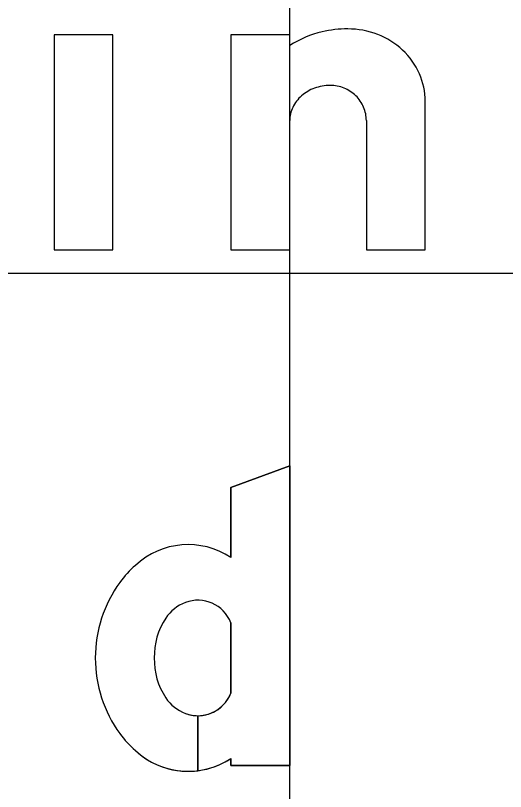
# Model space of a CAD drawing. Extents: x 1797809 to 2198143, y 249608 to 1237864.
# Drawn here: x 2197069.676 to 2197071.517, y 1237266.096 to 1237269.015 of the extents above; entities that cross this region are included whole.
import ezdxf

# ---------------------------------------------------------------- set-up
doc = ezdxf.new("R2010")
doc.units = 0
for name, color, linetype in [('GSBWFILL', 7, 'Continuous'), ('GSCOLORFILL', 7, 'Continuous'), ('GSOUTLINE', 7, 'Continuous'), ('GSSHT', 7, 'Continuous')]:
    doc.layers.add(name, color=color, linetype=linetype)

msp = doc.modelspace()

# ---------------------------------------------------------------- linework, layer by layer
at = {"layer": 'GSBWFILL'}
for p, q in [((2197070.9943, 1237268.6196), (2197070.9943, 1237268.1339)), ((2197070.485, 1237266.731), (2197070.485, 1237266.4657)), ((2197070.3613, 1237266.1744), (2197070.3613, 1237266.3813)), ((2197070.3614, 1237266.3813), (2197070.3614, 1237266.1744))]:
    msp.add_line(p, q, dxfattribs=at)
msp.add_lwpolyline([(2197069.8207, 1237268.1339), (2197070.0421, 1237268.1339), (2197070.0421, 1237268.9422), (2197069.8207, 1237268.9422)], close=True, dxfattribs=at)
for points in [[(2197070.7065, 1237268.9022), (2197070.7065, 1237268.9422), (2197070.485, 1237268.9422), (2197070.485, 1237268.1339), (2197070.7065, 1237268.1339), (2197070.7065, 1237268.6196)], [(2197070.9943, 1237268.1339), (2197071.2158, 1237268.1339), (2197071.2158, 1237268.6924)], [(2197070.485, 1237266.2206), (2197070.485, 1237266.1942), (2197070.7065, 1237266.1942), (2197070.7065, 1237267.3208), (2197070.485, 1237267.2392), (2197070.485, 1237266.9761)]]:
    msp.add_lwpolyline(points, dxfattribs=at)
for centre, major_axis, ratio, start_param, end_param in [((2197070.9207, 1237268.5659), (0, 0.3987), 0.999997, 0.235088, 0.567132), ((2197070.9244, 1237268.5214), (0, 0.4429), 0.999997, 0, 0.219986), ((2197070.9244, 1237268.6526), (0, 0.3117), 0.999997, 5.914285, 6.283185), ((2197070.9319, 1237268.672), (0, 0.2909), 0.999997, 5.532258, 5.914285), ((2197070.9435, 1237268.6844), (0, 0.2739), 0.999997, 5.130076, 5.532258), ((2197070.9615, 1237268.6924), (0, 0.2542), 0.999997, 4.712389, 5.130076), ((2197070.8509, 1237268.598), (0, 0.1524), 0.999997, 0.345704, 0.715718), ((2197070.8584, 1237268.5773), (0, 0.1743), 0.999997, 0, 0.345704), ((2197070.8584, 1237268.6118), (0, 0.1399), 0.999997, 5.900624, 6.283185), ((2197070.8599, 1237268.6156), (0, 0.1358), 0.999997, 5.51227, 5.900624), ((2197070.8395, 1237268.6111), (0, 0.1349), 0.999997, 0.715718, 1.126231), ((2197070.8623, 1237268.618), (0, 0.1324), 0.999997, 5.115435, 5.51227), ((2197070.8218, 1237268.6196), (0, 0.1153), 0.999997, 1.126231, 1.570796), ((2197070.8659, 1237268.6196), (0, 0.1284), 0.999997, 4.712389, 5.115435), ((2197070.3245, 1237266.7347), (0, 0.2899), 0.999995, 5.696193, 7.034788), ((2197070.3538, 1237266.6793), (0, 0.3508), 0.999995, 0.704703, 0.952762), ((2197070.46, 1237266.5983), (0, 0.4843), 0.999995, 0.943678, 1.570796), ((2197070.3613, 1237266.6825), (0, 0.1329), 0.999995, 5.086447, 6.647393), ((2197070.3692, 1237266.6618), (0, 0.155), 0.999995, 0.364208, 0.979941), ((2197070.4529, 1237266.6057), (0, 0.2557), 0.999995, 0.979941, 1.599528), ((2197070.46, 1237266.5983), (0, 0.4843), 0.999995, 1.570796, 2.197914), ((2197070.4529, 1237266.591), (0, 0.2557), 0.999995, 1.542065, 2.161651), ((2197070.3613, 1237266.5142), (0, 0.1329), 0.999995, 3.142009, 4.338331), ((2197070.3692, 1237266.5349), (0, 0.155), 0.999995, 2.161651, 2.777385), ((2197070.3613, 1237266.5142), (0, 0.1329), 0.999995, 2.777385, 3.141593), ((2197070.3538, 1237266.5174), (0, 0.3508), 0.999995, 2.188831, 2.436889), ((2197070.3245, 1237266.462), (0, 0.2899), 0.999995, 2.38999, 3.269164), ((2197070.3245, 1237266.462), (0, 0.2899), 0.999995, 3.269357, 3.728585)]:
    msp.add_ellipse(centre, major_axis=major_axis, ratio=ratio, start_param=start_param, end_param=end_param, dxfattribs=at)
at = {"layer": 'GSCOLORFILL'}
for p, q in [((2197070.9943, 1237268.6196), (2197070.9943, 1237268.1339)), ((2197070.485, 1237266.731), (2197070.485, 1237266.4657)), ((2197070.3613, 1237266.1744), (2197070.3613, 1237266.3813)), ((2197070.3614, 1237266.3813), (2197070.3614, 1237266.1744))]:
    msp.add_line(p, q, dxfattribs=at)
msp.add_lwpolyline([(2197069.8207, 1237268.1339), (2197070.0421, 1237268.1339), (2197070.0421, 1237268.9422), (2197069.8207, 1237268.9422)], close=True, dxfattribs=at)
for points in [[(2197070.7065, 1237268.9022), (2197070.7065, 1237268.9422), (2197070.485, 1237268.9422), (2197070.485, 1237268.1339), (2197070.7065, 1237268.1339), (2197070.7065, 1237268.6196)], [(2197070.9943, 1237268.1339), (2197071.2158, 1237268.1339), (2197071.2158, 1237268.6924)], [(2197070.485, 1237266.2206), (2197070.485, 1237266.1942), (2197070.7065, 1237266.1942), (2197070.7065, 1237267.3208), (2197070.485, 1237267.2392), (2197070.485, 1237266.9761)]]:
    msp.add_lwpolyline(points, dxfattribs=at)
for centre, major_axis, ratio, start_param, end_param in [((2197070.9207, 1237268.5659), (0, 0.3987), 0.999997, 0.235088, 0.567132), ((2197070.9244, 1237268.5214), (0, 0.4429), 0.999997, 0, 0.219986), ((2197070.9244, 1237268.6526), (0, 0.3117), 0.999997, 5.914285, 6.283185), ((2197070.9319, 1237268.672), (0, 0.2909), 0.999997, 5.532258, 5.914285), ((2197070.9435, 1237268.6844), (0, 0.2739), 0.999997, 5.130076, 5.532258), ((2197070.9615, 1237268.6924), (0, 0.2542), 0.999997, 4.712389, 5.130076), ((2197070.8509, 1237268.598), (0, 0.1524), 0.999997, 0.345704, 0.715718), ((2197070.8584, 1237268.5773), (0, 0.1743), 0.999997, 0, 0.345704), ((2197070.8584, 1237268.6118), (0, 0.1399), 0.999997, 5.900624, 6.283185), ((2197070.8599, 1237268.6156), (0, 0.1358), 0.999997, 5.51227, 5.900624), ((2197070.8395, 1237268.6111), (0, 0.1349), 0.999997, 0.715718, 1.126231), ((2197070.8623, 1237268.618), (0, 0.1324), 0.999997, 5.115435, 5.51227), ((2197070.8218, 1237268.6196), (0, 0.1153), 0.999997, 1.126231, 1.570796), ((2197070.8659, 1237268.6196), (0, 0.1284), 0.999997, 4.712389, 5.115435), ((2197070.3245, 1237266.7347), (0, 0.2899), 0.999995, 5.696193, 7.034788), ((2197070.3538, 1237266.6793), (0, 0.3508), 0.999995, 0.704703, 0.952762), ((2197070.46, 1237266.5983), (0, 0.4843), 0.999995, 0.943678, 1.570796), ((2197070.3613, 1237266.6825), (0, 0.1329), 0.999995, 5.086447, 6.647393), ((2197070.3692, 1237266.6618), (0, 0.155), 0.999995, 0.364208, 0.979941), ((2197070.4529, 1237266.6057), (0, 0.2557), 0.999995, 0.979941, 1.599528), ((2197070.46, 1237266.5983), (0, 0.4843), 0.999995, 1.570796, 2.197914), ((2197070.4529, 1237266.591), (0, 0.2557), 0.999995, 1.542065, 2.161651), ((2197070.3613, 1237266.5142), (0, 0.1329), 0.999995, 3.142009, 4.338331), ((2197070.3692, 1237266.5349), (0, 0.155), 0.999995, 2.161651, 2.777385), ((2197070.3613, 1237266.5142), (0, 0.1329), 0.999995, 2.777385, 3.141593), ((2197070.3538, 1237266.5174), (0, 0.3508), 0.999995, 2.188831, 2.436889), ((2197070.3245, 1237266.462), (0, 0.2899), 0.999995, 2.38999, 3.269164), ((2197070.3245, 1237266.462), (0, 0.2899), 0.999995, 3.269357, 3.728585)]:
    msp.add_ellipse(centre, major_axis=major_axis, ratio=ratio, start_param=start_param, end_param=end_param, dxfattribs=at)
at = {"layer": 'GSOUTLINE'}
for p, q in [((2197070.9943, 1237268.6196), (2197070.9943, 1237268.1339)), ((2197070.485, 1237266.4657), (2197070.485, 1237266.731))]:
    msp.add_line(p, q, dxfattribs=at)
msp.add_lwpolyline([(2197069.8207, 1237268.1339), (2197070.0421, 1237268.1339), (2197070.0421, 1237268.9422), (2197069.8207, 1237268.9422)], close=True, dxfattribs=at)
for points in [[(2197070.7065, 1237268.9022), (2197070.7065, 1237268.9422), (2197070.485, 1237268.9422), (2197070.485, 1237268.1339), (2197070.7065, 1237268.1339), (2197070.7065, 1237268.6196)], [(2197070.9943, 1237268.1339), (2197071.2158, 1237268.1339), (2197071.2158, 1237268.6924)], [(2197070.485, 1237266.9761), (2197070.485, 1237267.2392), (2197070.7065, 1237267.3208), (2197070.7065, 1237266.1942), (2197070.485, 1237266.1942), (2197070.485, 1237266.2206)]]:
    msp.add_lwpolyline(points, dxfattribs=at)
for centre, major_axis, ratio, start_param, end_param in [((2197070.9207, 1237268.5659), (0, 0.3987), 0.999997, 0.235088, 0.567132), ((2197070.9244, 1237268.5214), (0, 0.4429), 0.999997, 0, 0.219986), ((2197070.9244, 1237268.6526), (0, 0.3117), 0.999997, 5.914285, 6.283185), ((2197070.9319, 1237268.672), (0, 0.2909), 0.999997, 5.532258, 5.914285), ((2197070.9435, 1237268.6844), (0, 0.2739), 0.999997, 5.130076, 5.532258), ((2197070.9615, 1237268.6924), (0, 0.2542), 0.999997, 4.712389, 5.130076), ((2197070.8509, 1237268.598), (0, 0.1524), 0.999997, 0.345704, 0.715718), ((2197070.8584, 1237268.5773), (0, 0.1743), 0.999997, 0, 0.345704), ((2197070.8584, 1237268.6118), (0, 0.1399), 0.999997, 5.900624, 6.283185), ((2197070.8599, 1237268.6156), (0, 0.1358), 0.999997, 5.51227, 5.900624), ((2197070.8395, 1237268.6111), (0, 0.1349), 0.999997, 0.715718, 1.126231), ((2197070.8623, 1237268.618), (0, 0.1324), 0.999997, 5.115435, 5.51227), ((2197070.8218, 1237268.6196), (0, 0.1153), 0.999997, 1.126231, 1.570796), ((2197070.8659, 1237268.6196), (0, 0.1284), 0.999997, 4.712389, 5.115435), ((2197070.3245, 1237266.7347), (0, 0.2899), 0.999995, 5.696193, 7.034788), ((2197070.3538, 1237266.6793), (0, 0.3508), 0.999995, 0.704703, 0.952762), ((2197070.46, 1237266.5983), (0, 0.4843), 0.999995, 0.943678, 1.570796), ((2197070.3613, 1237266.6825), (0, 0.1329), 0.999995, 5.086447, 6.647393), ((2197070.3692, 1237266.6618), (0, 0.155), 0.999995, 0.364208, 0.979941), ((2197070.4529, 1237266.6057), (0, 0.2557), 0.999995, 0.979941, 1.599528), ((2197070.46, 1237266.5983), (0, 0.4843), 0.999995, 1.570796, 2.197914), ((2197070.4529, 1237266.591), (0, 0.2557), 0.999995, 1.542065, 2.161651), ((2197070.3613, 1237266.5142), (0, 0.1329), 0.999995, 2.777385, 4.338331), ((2197070.3692, 1237266.5349), (0, 0.155), 0.999995, 2.161651, 2.777385), ((2197070.3538, 1237266.5174), (0, 0.3508), 0.999995, 2.188831, 2.436889), ((2197070.3245, 1237266.462), (0, 0.2899), 0.999995, 2.38999, 3.728585)]:
    msp.add_ellipse(centre, major_axis=major_axis, ratio=ratio, start_param=start_param, end_param=end_param, dxfattribs=at)
at = {"layer": 'GSSHT'}
for p, q in [((2197070.7065, 1237248.0462), (2197070.7065, 1237318.0462)), ((2196954.7065, 1237268.0462), (2197214.7065, 1237268.0462))]:
    msp.add_line(p, q, dxfattribs=at)

doc.saveas('drawing.dxf')
